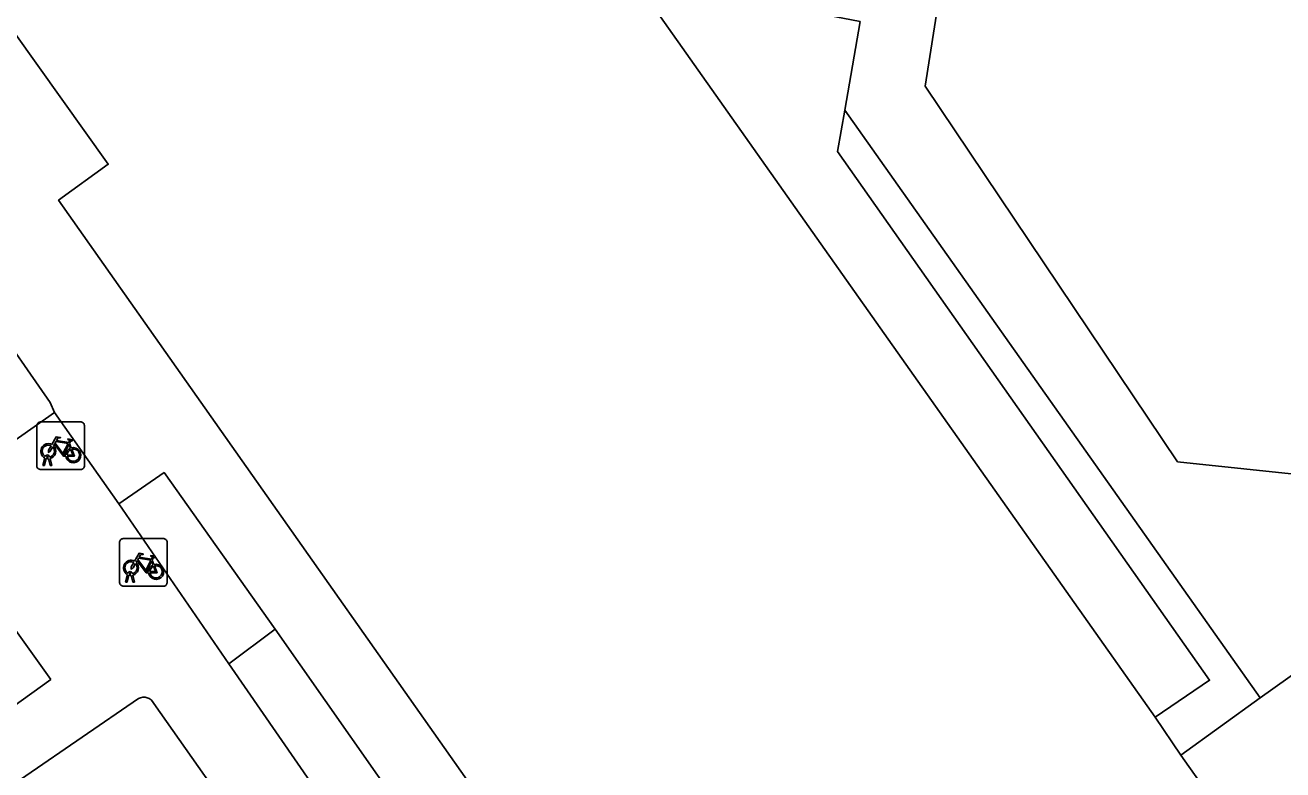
# Model space of a CAD drawing. Extents: x 159353 to 160616, y 385893 to 387321.
# Drawn here: x 160267.33 to 160293.77, y 386891.86 to 386907.5 of the extents above; entities that cross this region are included whole.
import ezdxf

# ---------------------------------------------------------------- set-up
doc = ezdxf.new("R2010")
doc.units = 0
for name, color, linetype in [('IMGEO_Fietsenrek', 7, 'Continuous'), ('IMGEO_Groenvoorziening', 7, 'Continuous'), ('IMGEO_Pand', 7, 'Continuous'), ('IMGEO_Voetpad_gesloten', 7, 'Continuous'), ('IMGEO_Voetpad_open', 7, 'Continuous')]:
    doc.layers.add(name, color=color, linetype=linetype)

msp = doc.modelspace()

# ---------------------------------------------------------------- linework, layer by layer
at = {"layer": 'IMGEO_Fietsenrek'}
for p, q in [((160267.654, 386899.166), (160268.495, 386899.166)), ((160268.495, 386899.166), (160267.654, 386899.166)), ((160267.579, 386898.241), (160267.579, 386899.082)), ((160267.579, 386899.082), (160267.579, 386898.241)), ((160268.579, 386899.091), (160268.579, 386898.25)), ((160268.579, 386898.25), (160268.579, 386899.091)), ((160268.266, 386898.715), (160268.302, 386898.62)), ((160267.706, 386898.25), (160267.745, 386898.41)), ((160267.775, 386898.398), (160267.74, 386898.25)), ((160267.817, 386898.422), (160267.816, 386898.426)), ((160267.858, 386898.25), (160267.824, 386898.392)), ((160267.848, 386898.433), (160267.849, 386898.426)), ((160267.856, 386898.396), (160267.891, 386898.25)), ((160268.504, 386898.166), (160267.663, 386898.166)), ((160267.663, 386898.166), (160268.504, 386898.166)), ((160267.74, 386898.25), (160267.706, 386898.25)), ((160267.891, 386898.25), (160267.858, 386898.25)), ((160269.318, 386895.79), (160269.318, 386896.631)), ((160269.318, 386896.631), (160269.318, 386895.79)), ((160269.393, 386896.715), (160270.234, 386896.715)), ((160270.234, 386896.715), (160269.393, 386896.715)), ((160270.318, 386896.64), (160270.318, 386895.799)), ((160270.318, 386895.799), (160270.318, 386896.64)), ((160270.005, 386896.264), (160270.041, 386896.169)), ((160269.445, 386895.799), (160269.484, 386895.959)), ((160269.556, 386895.971), (160269.555, 386895.975)), ((160269.587, 386895.982), (160269.588, 386895.975)), ((160270.243, 386895.715), (160269.402, 386895.715)), ((160269.402, 386895.715), (160270.243, 386895.715)), ((160269.479, 386895.799), (160269.445, 386895.799)), ((160269.514, 386895.947), (160269.479, 386895.799)), ((160269.597, 386895.799), (160269.563, 386895.941)), ((160269.595, 386895.945), (160269.63, 386895.799)), ((160269.63, 386895.799), (160269.597, 386895.799))]:
    msp.add_line(p, q, dxfattribs=at)
for points in [[(160267.913, 386898.64), (160267.861, 386898.55), (160267.821, 386898.525), (160267.822, 386898.572), (160267.877, 386898.666)], [(160267.892, 386898.692), (160267.987, 386898.856), (160268.073, 386898.842), (160268.075, 386898.833), (160268.019, 386898.822), (160267.992, 386898.777), (160268.248, 386898.736)], [(160268.188, 386898.448), (160268.138, 386898.448), (160267.947, 386898.699), (160267.928, 386898.667)], [(160268.235, 386898.711), (160267.978, 386898.752), (160267.961, 386898.723), (160268.128, 386898.503), (160268.235, 386898.711)], [(160268.283, 386898.613), (160268.253, 386898.69), (160268.144, 386898.472), (160268.187, 386898.472)], [(160268.248, 386898.736), (160268.273, 386898.785), (160268.267, 386898.789), (160268.244, 386898.793), (160268.232, 386898.8), (160268.231, 386898.803), (160268.233, 386898.808), (160268.328, 386898.793), (160268.33, 386898.783), (160268.32, 386898.77), (160268.308, 386898.764), (160268.294, 386898.77), (160268.266, 386898.715)], [(160268.217, 386898.472), (160268.337, 386898.471), (160268.293, 386898.585)], [(160268.313, 386898.592), (160268.368, 386898.447), (160268.218, 386898.447)], [(160269.631, 386896.241), (160269.726, 386896.405), (160269.812, 386896.391), (160269.814, 386896.382), (160269.758, 386896.371), (160269.731, 386896.326), (160269.987, 386896.285)], [(160269.927, 386895.997), (160269.877, 386895.997), (160269.686, 386896.248), (160269.667, 386896.216)], [(160269.974, 386896.26), (160269.717, 386896.301), (160269.7, 386896.272), (160269.867, 386896.052), (160269.974, 386896.26)], [(160270.022, 386896.162), (160269.992, 386896.239), (160269.883, 386896.021), (160269.926, 386896.021)], [(160269.987, 386896.285), (160270.012, 386896.334), (160270.006, 386896.338), (160269.983, 386896.342), (160269.971, 386896.349), (160269.97, 386896.352), (160269.972, 386896.357), (160270.067, 386896.342), (160270.069, 386896.332), (160270.059, 386896.319), (160270.047, 386896.313), (160270.033, 386896.319), (160270.005, 386896.264)], [(160269.652, 386896.189), (160269.6, 386896.099), (160269.56, 386896.074), (160269.561, 386896.121), (160269.616, 386896.215)], [(160269.956, 386896.021), (160270.076, 386896.02), (160270.032, 386896.134)], [(160270.052, 386896.141), (160270.107, 386895.996), (160269.957, 386895.996)]]:
    msp.add_lwpolyline(points, dxfattribs=at)
for centre, radius, start, end in [((160267.657, 386899.088), 0.0779, 92.4484, 184.2845), ((160267.657, 386899.088), 0.0779, 92.4484, 184.2845), ((160268.501, 386899.088), 0.0779, 2.4484, 94.2845), ((160268.501, 386899.088), 0.0779, 2.4484, 94.2845), ((160267.819, 386898.551), 0.159, 62.6766, 242.1369), ((160267.819, 386898.551), 0.129, 63.3192, 238.903), ((160267.819, 386898.551), 0.129, 283.6043, 43.4302), ((160267.819, 386898.551), 0.159, 283.5766, 46.6042), ((160268.346, 386898.467), 0.159, 113.3408, 178.3217), ((160268.346, 386898.467), 0.159, 187.0065, 105.7708), ((160268.346, 386898.467), 0.129, 188.6715, 104.5883), ((160267.799, 386898.422), 0.0499, 12.8025, 158.6934), ((160267.819, 386898.551), 0.159, 253.9967, 271.7867), ((160267.799, 386898.422), 0.0174, 12.8025, 163.4502), ((160267.819, 386898.551), 0.129, 253.415, 269.0204), ((160268.346, 386898.467), 0.129, 113.923, 177.9556), ((160267.657, 386898.244), 0.0779, 182.4484, 274.2845), ((160267.657, 386898.244), 0.0779, 182.4484, 274.2845), ((160268.501, 386898.244), 0.0779, 272.4484, 4.2845), ((160268.501, 386898.244), 0.0779, 272.4484, 4.2845), ((160269.396, 386896.637), 0.0779, 92.4484, 184.2845), ((160269.396, 386896.637), 0.0779, 92.4484, 184.2845), ((160270.24, 386896.637), 0.0779, 2.4484, 94.2845), ((160270.24, 386896.637), 0.0779, 2.4484, 94.2845), ((160269.558, 386896.1), 0.159, 62.6766, 242.1369), ((160269.558, 386896.1), 0.129, 63.3192, 238.903), ((160269.558, 386896.1), 0.159, 283.5766, 46.6042), ((160269.538, 386895.971), 0.0499, 12.8025, 158.6934), ((160269.538, 386895.971), 0.0174, 12.8025, 163.4502), ((160269.558, 386896.1), 0.129, 253.415, 269.0204), ((160269.558, 386896.1), 0.129, 283.6043, 43.4302), ((160270.085, 386896.016), 0.159, 113.3408, 178.3217), ((160270.085, 386896.016), 0.159, 187.0065, 105.7708), ((160270.085, 386896.016), 0.129, 113.923, 177.9556), ((160270.085, 386896.016), 0.129, 188.6715, 104.5883), ((160269.396, 386895.793), 0.0779, 182.4484, 274.2845), ((160269.396, 386895.793), 0.0779, 182.4484, 274.2845), ((160269.558, 386896.1), 0.159, 253.9967, 271.7867), ((160270.24, 386895.793), 0.0779, 272.4484, 4.2845), ((160270.24, 386895.793), 0.0779, 272.4484, 4.2845)]:
    msp.add_arc(centre, radius, start, end, dxfattribs=at)
at = {"layer": 'IMGEO_Groenvoorziening'}
msp.add_lwpolyline([(160301.267, 386903.174), (160294.344, 386898.035), (160291.559, 386898.327), (160286.255, 386906.219), (160287.783, 386915.983), (160283.763, 386917.299), (160264.976, 386943.659), (160265.759, 386947.704), (160255.406, 386949.633), (160246.412, 386962.286), (160247.696, 386968.912), (160246.086, 386971.156)], dxfattribs=at)
at = {"layer": 'IMGEO_Pand'}
for points in [[(160235.08, 386950.548), (160247.273, 386933.252), (160248.301, 386934), (160250.782, 386930.541), (160249.907, 386929.937), (160265.786, 386907.434), (160266.62, 386908.023), (160269.079, 386904.582), (160268.036, 386903.823), (160280.221, 386886.541)], [(160291.087, 386892.964), (160280.686, 386907.679), (160281.92, 386908.59), (160282.29, 386908.083), (160284.887, 386907.581)], [(160291.628, 386892.163), (160291.087, 386892.964)], [(160291.628, 386892.163), (160292.371, 386891.114)]]:
    msp.add_lwpolyline(points, dxfattribs=at)
at = {"layer": 'IMGEO_Voetpad_gesloten'}
msp.add_lwpolyline([(160267.873, 386893.752), (160266.491, 386892.769), (160265.511, 386894.147), (160266.892, 386895.13), (160267.873, 386893.752)], dxfattribs=at)
at = {"layer": 'IMGEO_Voetpad_open'}
for points in [[(160284.887, 386907.581), (160284.561, 386905.72)], [(160284.561, 386905.72), (160284.409, 386904.85), (160292.23, 386893.739), (160291.087, 386892.964)], [(160284.561, 386905.72), (160293.293, 386893.366)], [(160267.952, 386899.366), (160266.758, 386898.529), (160266.633, 386898.726), (160266.733, 386898.805), (160262.68, 386900.163), (160263.938, 386903.943)], [(160263.938, 386903.943), (160266.026, 386900.974), (160266.596, 386901.385), (160267.861, 386899.577), (160267.952, 386899.366)], [(160302.195, 386899.696), (160293.293, 386893.366)], [(160269.299, 386897.447), (160267.952, 386899.366)], [(160269.299, 386897.447), (160270.254, 386898.101), (160272.589, 386894.812)], [(160271.611, 386894.082), (160269.299, 386897.447)], [(160272.589, 386894.812), (160271.611, 386894.082)], [(160272.589, 386894.812), (160278.996, 386885.679), (160280.221, 386886.541)], [(160286.555, 386886.305), (160280.084, 386881.83), (160271.611, 386894.082)], [(160266.154, 386890.916), (160269.716, 386893.353)], [(160293.293, 386893.366), (160291.628, 386892.163)], [(160270.038, 386893.251), (160275.631, 386885.304)]]:
    msp.add_lwpolyline(points, dxfattribs=at)
msp.add_arc((160269.828, 386893.149), 0.233, 26.0014, 118.8453, dxfattribs=at)

doc.saveas('drawing.dxf')
